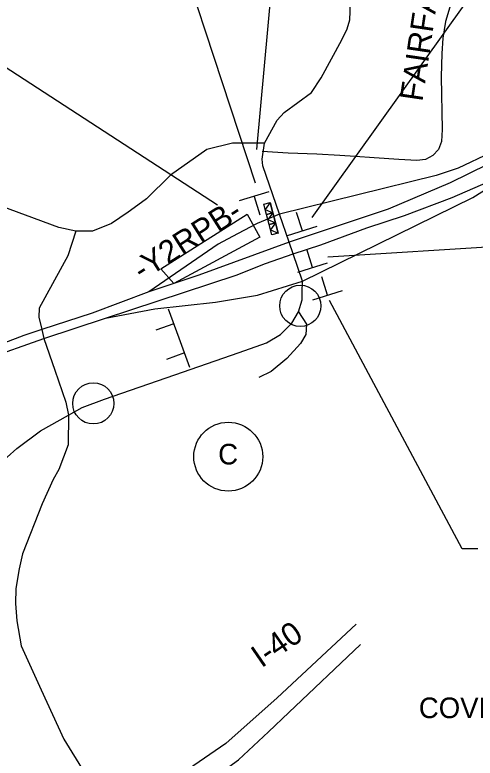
# Model space of a CAD drawing. Extents: x 886234 to 968767, y 455416 to 684046.
# Drawn here: x 916452 to 918964, y 514526 to 518586 of the extents above; entities that cross this region are included whole.
import ezdxf

# ---------------------------------------------------------------- set-up
doc = ezdxf.new("R2010")
doc.units = 0
for name, color, linetype in [('TC CONSTRUCTION PROPOSED ROADWAY SHADE', 7, 'Continuous'), ('TC DEV BARRICADE', 7, 'Continuous'), ('TC DEV SIGN', 7, 'Continuous'), ('TC LABEL TEXT', 7, 'Continuous')]:
    doc.layers.add(name, color=color, linetype=linetype)

msp = doc.modelspace()

# ---------------------------------------------------------------- linework, layer by layer
at = {"layer": 'TC CONSTRUCTION PROPOSED ROADWAY SHADE'}
msp.add_lwpolyline([(917719.3, 517497.1), (917788.9, 517372.6), (917319.4, 517118.8), (917249.1, 517198.7)], close=True, dxfattribs=at)
at = {"layer": 'TC DEV BARRICADE'}
for p, q in [((917810.6, 517551.9), (917845.5, 517561.1)), ((917818.1, 517523.6), (917810.6, 517551.9)), ((917845.5, 517561.1), (917818.1, 517523.6)), ((917818.1, 517523.6), (917860.2, 517505.4)), ((917825.4, 517496.2), (917818.1, 517523.6)), ((917818.1, 517523.6), (917818.1, 517523.6)), ((917818.1, 517523.6), (917818.1, 517523.6)), ((917860.2, 517505.4), (917825.4, 517496.2)), ((917825.4, 517496.2), (917860.2, 517505.4)), ((917832.9, 517467.9), (917825.4, 517496.2)), ((917860.2, 517505.4), (917832.9, 517467.9)), ((917832.9, 517467.9), (917874.9, 517449.7)), ((917840.1, 517440.5), (917832.9, 517467.9)), ((917832.9, 517467.9), (917832.9, 517467.9)), ((917832.9, 517467.9), (917832.9, 517467.9)), ((917874.9, 517449.7), (917840.1, 517440.5)), ((917840.1, 517440.5), (917874.9, 517449.7)), ((917874.9, 517449.7), (917847.6, 517412.2)), ((917847.6, 517412.2), (917840.1, 517440.5)), ((917847.6, 517412.2), (917889.7, 517394)), ((917854.8, 517384.8), (917847.6, 517412.2)), ((917847.6, 517412.2), (917847.6, 517412.2)), ((917847.6, 517412.2), (917847.6, 517412.2)), ((917889.7, 517394), (917854.8, 517384.8))]:
    msp.add_line(p, q, dxfattribs=at)
for points in [[(917810.6, 517551.9), (917845.5, 517561.1), (917860.2, 517505.4), (917825.4, 517496.2)], [(917845.5, 517561.1), (917818.1, 517523.6), (917860.2, 517505.4)], [(917825.4, 517496.2), (917860.2, 517505.4), (917874.9, 517449.7), (917840.1, 517440.5)], [(917860.2, 517505.4), (917832.9, 517467.9), (917874.9, 517449.7)], [(917840.1, 517440.5), (917874.9, 517449.7), (917889.7, 517394), (917854.8, 517384.8)], [(917874.9, 517449.7), (917847.6, 517412.2), (917889.7, 517394)]]:
    msp.add_lwpolyline(points, close=True, dxfattribs=at)
at = {"layer": 'TC DEV SIGN'}
for p, q in [((917838.6, 517619.7), (917676.3, 517570)), ((917757.4, 517594.8), (917788.3, 517494.2)), ((918021.6, 517406.1), (917989.8, 517506.4)), ((917940.7, 517380.4), (918102.6, 517431.8)), ((918076.6, 517205.5), (918044.7, 517305.8)), ((917995.7, 517179.8), (918157.5, 517231.2)), ((918158.8, 517055.5), (918126.9, 517155.9)), ((918077.9, 517029.8), (918239.7, 517081.2)), ((917348.8, 516819.3), (917290.7, 516978.9)), ((917319.8, 516899.1), (917220.8, 516863.1)), ((917406.9, 516659.8), (917348.8, 516819.3)), ((917377.8, 516739.5), (917278.9, 516703.5))]:
    msp.add_line(p, q, dxfattribs=at)
at = {"layer": 'TC LABEL TEXT'}
for p, q in [((917558.2, 517546.7), (916057.1, 518523)), ((916599, 516868.2), (916610.5, 516819.2))]:
    msp.add_line(p, q, dxfattribs=at)
for points in [[(918213.9, 520774.7), (918038.2, 520773.2), (917771.1, 517850.7)], [(917020.1, 519459.9), (917175.5, 519458), (917764, 517669)], [(918948.7, 519322.3), (918944.8, 519081.1), (918936.2, 518994.4), (918922.6, 518926.8), (918909.4, 518875.3), (918842.5, 518685.4), (918803.1, 518550), (918787.7, 518459.5), (918781.7, 518375.2), (918778.3, 518247.2), (918783.6, 517959.5), (918779.9, 517894.2), (918764.6, 517851.2), (918733.8, 517817.3), (918692.3, 517796.3), (918646.7, 517789.7), (918548.1, 517796), (918413.5, 517804.6), (918308.4, 517813.2), (918224.8, 517817.7), (918099.3, 517825.9), (917944.2, 517831.4), (917802, 517840.5)], [(919408.2, 519158.4), (919273.4, 519160.3), (918073.4, 517479.8)], [(917813.9, 517885.8), (917883.6, 518011.5), (917922.5, 518053.1), (918070.3, 518162.1), (918124.5, 518242), (918235.7, 518450.1), (918265.9, 518509.8), (918281, 518559.1), (918283.5, 518651.9), (918260.5, 518789.6)], [(919578.1, 518083.4), (918871.5, 517748.3), (918751.4, 517708.2), (917895.8, 517498.2)], [(919578.1, 518083.4), (919239.8, 517870.1), (918828.2, 517668.2), (918488.9, 517524.5), (917948.3, 517344.2)], [(917813.9, 517885.8), (917640.1, 517884.5), (917499.5, 517851.4), (917301, 517710.7), (917171, 517581.6), (917143.9, 517561.8), (917070.9, 517507.5), (916980.1, 517446.3), (916876.3, 517405.5), (916785.4, 517405.5)], [(917895.8, 517498.2), (917806.1, 517761.2), (917800.9, 517797.5), (917813.9, 517885.8)], [(917970.8, 517280.3), (918121, 517329.1), (918372.5, 517423.1), (918579, 517490.7), (918838.1, 517588.3), (919202.3, 517746.1)], [(918021.5, 517132), (918950.7, 517588.3), (919202.3, 517746.1)], [(916785.4, 517405.5), (916690.9, 517425), (916325.8, 517559.4)], [(917895.8, 517498.2), (917774.4, 517446.8), (917666.7, 517389.2), (917561.6, 517332.9), (917182.4, 517073.7)], [(917948.3, 517344.2), (917895.8, 517498.2)], [(916785.4, 517405.5), (916741, 517270.2), (916584.7, 516983.5), (916582.6, 516935.5), (916599, 516868.2)], [(917948.3, 517344.2), (917456.4, 517163.8), (917182.4, 517073.7)], [(917970.8, 517280.3), (917948.3, 517344.2)], [(919279.6, 517322.3), (919144.8, 517324.2), (918159.3, 517262.4)], [(916945.9, 516929.6), (917659.2, 517163.8), (917820.6, 517227.7), (917970.8, 517280.3)], [(918021.5, 517132), (917970.8, 517280.3)], [(916945.9, 516929.6), (917216.2, 516979.8), (917547.7, 517016.9), (917775.6, 517054.9), (918021.5, 517132)], [(917999.5, 516963.5), (918019.9, 517030.2), (918019.9, 517071), (918021.5, 517132)], [(917182.4, 517073.7), (916873.9, 516957.2), (916599, 516868.2)], [(918979.4, 515670.4), (918893.3, 515670.4), (918168.3, 517026.8)], [(916744.7, 516400), (916818.8, 516440.8), (916941.1, 516487.1), (917324.8, 516620.6), (917677, 516742), (917825.3, 516794.8), (917901.3, 516841.1), (917964.3, 516902.3), (917999.5, 516963.5)], [(917999.5, 516963.5), (918044, 516896.8), (918040.3, 516841.1), (918010.6, 516791.1), (917936.2, 516708.8), (917850.1, 516638.6), (917782.8, 516606.1)], [(916610.5, 516819.2), (916945.9, 516929.6)], [(916599, 516868.2), (916501, 516835.2), (916280.9, 516751.4)], [(916289.1, 516705.7), (916610.5, 516819.2)], [(916610.5, 516819.2), (916670.3, 516645), (916730.6, 516471.5), (916744.7, 516400)], [(915755, 514440), (915874.8, 514857.4), (915981.8, 515319.3), (916004.3, 515422.6), (916157.1, 515840.2), (916240.5, 515973.7), (916355.4, 516122), (916462.9, 516218.4), (916590.8, 516314.7), (916744.7, 516400)], [(916744.7, 516400), (916742.5, 516236.8), (916692, 516102.3), (916660.3, 516047.8), (916600.8, 515916.1), (916493.4, 515643.1), (916474.8, 515559.4), (916456.2, 515452.1), (916454.9, 515371.3), (916462.8, 515277), (916486.7, 515139.3), (916595.1, 514899.1), (916718.8, 514629.8), (916830.2, 514449.9), (916977.9, 514263.1)], [(918315.6, 515258.5), (917884.4, 514854.9), (917603.4, 514605.7), (917428.3, 514485.3), (917200, 514361.4), (916926.9, 514215.6)], [(917006.6, 514128.8), (917209.3, 514224.9), (917533.5, 514417.1), (917672.4, 514517.1), (917836.1, 514669.7), (917946.7, 514775.6), (918339, 515147.1)]]:
    msp.add_lwpolyline(points, dxfattribs=at)
for centre, radius in [((918009.7, 516996.8), 112.5), ((918009.7, 516996.8), 112.5), ((916880, 516464), 112.5), ((916880, 516464), 112.5), ((917616.5, 516172.8), 188.1)]:
    msp.add_circle(centre, radius, dxfattribs=at)

# ---------------------------------------------------------------- texts
for s, rotation, p in [('FAIRFAX AVE', 81.6278, (918676.1, 518109)), ('-Y2RPB-', 32.4088, (917145.5, 517129.8)), ('I-40', 34.4953, (917797.4, 515016))]:
    msp.add_text(s, height=125, rotation=rotation, dxfattribs=at).set_placement(p)
for s, p in [('C', (917561.6, 516130.5)), ('COVER', (918656.9, 514744.9))]:
    msp.add_text(s, height=112.5, dxfattribs=at).set_placement(p)

doc.saveas('drawing.dxf')
